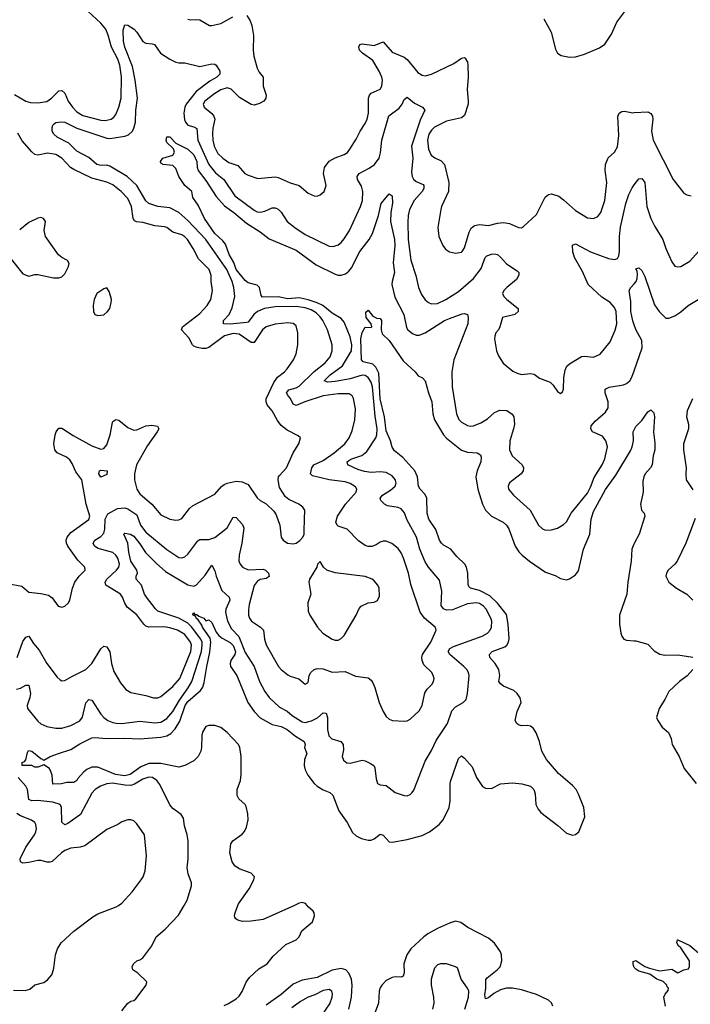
# Model space of a CAD drawing. Header units: inches. Extents: x 1473912 to 1647258, y 640388 to 773423.
# Tile 292 of 420: x 1505910 to 1510374, y 749342 to 755892. Entities that reach past the tile are written whole.
import ezdxf

# ---------------------------------------------------------------- set-up
doc = ezdxf.new("R2010")
doc.units = ezdxf.units.IN
doc.header["$MEASUREMENT"] = 0
for name, color, linetype in [('B5704', 7, 'Continuous'), ('B5705', 7, 'Continuous'), ('B5714', 7, 'Continuous'), ('B5715', 7, 'Continuous')]:
    doc.layers.add(name, color=color, linetype=linetype)

msp = doc.modelspace()

# ---------------------------------------------------------------- linework, layer by layer
at = {"layer": 'B5704', "color": 5}
for points, elevation in [([(1505870, 749435.8), (1505947, 749433), (1505978, 749442), (1506010, 749470.7), (1506070, 749486.8), (1506095.5, 749504.5), (1506123.1, 749536.9), (1506129.1, 749550.9), (1506138, 749582), (1506149.2, 749670), (1506162.7, 749710), (1506186, 749750), (1506270, 749828.4), (1506396.2, 749923.8), (1506430, 749943.8), (1506553.2, 749990), (1506568, 750000)], 760), ([(1506590, 749297.7), (1506630, 749348.7), (1506650, 749362), (1506670, 749366.7), (1506682.8, 749377.2), (1506752.3, 749470), (1506757.2, 749490), (1506754.5, 749494.5), (1506697.2, 749550), (1506663.7, 749570), (1506659.5, 749590), (1506667.3, 749610), (1506689.7, 749630.3), (1506710, 749637.1), (1506730, 749650.6), (1506789.8, 749730.2), (1506818.4, 749790), (1506878, 749842), (1506966.1, 749933.9), (1507004.9, 750000)], 740), ([(1507270, 749334), (1507295.9, 749344.1), (1507350, 749377.2), (1507370, 749396.9), (1507390, 749426.7), (1507416.9, 749490), (1507440, 749520), (1507502.5, 749577.5), (1507557.7, 749610), (1507597.4, 749662.6), (1507681.3, 749738.7), (1507751.1, 749770), (1507769.7, 749790), (1507788.4, 749831.6), (1507859.4, 749890), (1507873.3, 749930), (1507870.8, 749950), (1507862.4, 749962.4), (1507829.8, 749989.8), (1507822.5, 750000)], 720), ([(1507739.3, 750000), (1507530, 749905.8), (1507450, 749895.4), (1507393.6, 749893.6), (1507362, 749902), (1507349.2, 749910), (1507342.5, 749922.5), (1507339.3, 749930), (1507343.7, 749950), (1507362.3, 750000)], 720), ([(1509458.3, 749330), (1509450, 749351.3), (1509429.6, 749370), (1509350, 749407), (1509250, 749439), (1509190, 749449.9), (1509150, 749448.4), (1509110, 749437.9), (1509066.3, 749413.7), (1509030, 749383.7), (1509010, 749379.1), (1509005.4, 749405.4), (1509013.3, 749450), (1509013.5, 749506.5), (1509021.6, 749518.4), (1509087.9, 749570), (1509108.2, 749591.8), (1509119.5, 749630), (1509117.5, 749670), (1509110.5, 749690), (1509070, 749749.2), (1509030, 749781.4), (1508893, 749853), (1508845.2, 749885.2), (1508810, 749894.5), (1508770, 749881.8), (1508690, 749845.5), (1508626, 749810), (1508600.3, 749790), (1508514.6, 749710), (1508486.5, 749670), (1508466.2, 749610), (1508468.9, 749551.1), (1508463, 749530), (1508450, 749521.3), (1508410, 749523.5), (1508390, 749519.1), (1508350, 749499.7), (1508319.6, 749470), (1508308.8, 749451.2), (1508303.5, 749430), (1508299, 749350), (1508254.8, 749230)], 720), ([(1508873.3, 749310), (1508897.7, 749390), (1508898.6, 749430), (1508889.8, 749450), (1508847.7, 749510), (1508823.3, 749583.3), (1508811.6, 749591.6), (1508750, 749611.3), (1508710, 749611.5), (1508690, 749605.1), (1508670, 749582.7), (1508649.1, 749510), (1508649.1, 749470), (1508664.9, 749390), (1508667.2, 749350), (1508658.7, 749310)], 740), ([(1510000, 749587.4), (1509998, 749590), (1509992.4, 749610), (1509994, 749626), (1510000, 749628.5)], 680), ([(1508101.5, 749310), (1508119.2, 749390), (1508123, 749470), (1508118.1, 749510), (1508100.7, 749550), (1508080.8, 749570), (1508050, 749580.7), (1507990, 749569.5), (1507890, 749519.9), (1507790, 749501.9), (1507730, 749476.4), (1507650, 749407.3), (1507550, 749336)], 720), ([(1507926, 749274), (1507975.3, 749344.7), (1507990.8, 749390), (1507993.1, 749410), (1507988.6, 749428.6), (1507970, 749439.8), (1507930, 749432.5), (1507875.5, 749404.5), (1507830, 749388.4), (1507779.3, 749360.7), (1507722.2, 749317.8)], 740)]:
    msp.add_lwpolyline(points, dxfattribs=dict(at, elevation=elevation))
at = {"layer": 'B5705', "color": 5}
for points, elevation in [([(1505874.7, 755394.7), (1505950, 755351.3), (1505982.1, 755342.1), (1506030, 755338.2), (1506091.4, 755348.6), (1506122.9, 755370), (1506170, 755418), (1506190, 755421.3), (1506210, 755402.6), (1506233.6, 755350), (1506261.3, 755310), (1506290, 755279.8), (1506330, 755255.5), (1506450, 755225), (1506478, 755222), (1506518.4, 755230), (1506536.5, 755243.5), (1506550, 755261.6), (1506570.5, 755309.5), (1506584.8, 755370), (1506587.1, 755512.9), (1506577.3, 755590), (1506562.6, 755630), (1506520.6, 755710), (1506500.1, 755790), (1506483.1, 755830), (1506450, 755869.9), (1506363.6, 755950)], 780), ([(1509398.5, 755898.5), (1509448.5, 755808.5), (1509475.5, 755695.5), (1509490.5, 755670.5), (1509513.4, 755653.4), (1509570, 755642), (1509610, 755646), (1509670, 755663.8), (1509770, 755706), (1509803.7, 755730), (1509850, 755796.3), (1509884.6, 755875.4), (1509944.2, 755955.8)], 820), ([(1507030, 755895.5), (1507050, 755890.4), (1507090, 755894.6), (1507110, 755891.8), (1507173.7, 755853.7), (1507190, 755853.4), (1507250, 755868.1), (1507329.3, 755910.7)], 780), ([(1507421.1, 755921.1), (1507445.2, 755885.2), (1507454.2, 755854.2), (1507466.1, 755786.1), (1507463.9, 755690), (1507469.5, 755650), (1507490.8, 755570), (1507503.9, 755543.9), (1507530.2, 755510), (1507531.1, 755450), (1507551.7, 755390), (1507548.7, 755370), (1507535.5, 755350), (1507506, 755334), (1507470, 755324.5), (1507450, 755328.4), (1507373.8, 755373.8), (1507318.7, 755430), (1507290, 755438.3), (1507250, 755424.7), (1507210, 755400.6), (1507142.6, 755350), (1507132.4, 755330), (1507136.9, 755310), (1507188.2, 755268.2), (1507203, 755250), (1507208.8, 755230), (1507196.1, 755170), (1507194.2, 755134.2), (1507195.3, 755090), (1507203.5, 755050), (1507230, 755001.7), (1507261.5, 754970), (1507302.2, 754942.2), (1507361.3, 754921.3), (1507409.3, 754869.3), (1507430, 754858.7), (1507495.8, 754835.8), (1507610, 754846.4), (1507630, 754842.4), (1507710, 754807.4), (1507771, 754790), (1507830, 754738.8), (1507870, 754720.7), (1507890, 754718.8), (1507910, 754726.8), (1507937.2, 754750), (1507949.5, 754790), (1507932.4, 754870), (1507939.2, 754910), (1507970, 754951.3), (1508010, 754973.4), (1508070, 754994.6), (1508091.2, 755008.8), (1508107.1, 755030), (1508150, 755096.4), (1508175.8, 755150), (1508210, 755202), (1508222.9, 755230), (1508232.7, 755270), (1508232.5, 755370), (1508238.2, 755390), (1508250, 755403.5), (1508309.7, 755430), (1508321.4, 755450), (1508325.4, 755490), (1508321.5, 755510), (1508303.7, 755550), (1508260.9, 755620.9), (1508192.1, 755670), (1508172.6, 755690), (1508167.6, 755710), (1508173.4, 755726.6), (1508190, 755731.2), (1508270, 755721.5), (1508330, 755744.2), (1508390, 755676.9), (1508470, 755643.7), (1508490, 755628.4), (1508561, 755541), (1508590, 755522.7), (1508610, 755519.8), (1508650, 755529), (1508798.7, 755601.3), (1508850, 755637.3), (1508870, 755640.3), (1508876, 755636), (1508890, 755610.8), (1508892, 755592), (1508894.6, 755510), (1508887.7, 755427.7), (1508895, 755350), (1508894.2, 755330), (1508870, 755255.1), (1508850, 755238.5), (1508750, 755216.7), (1508670, 755177.4), (1508650, 755157.7), (1508633.8, 755130), (1508624.4, 755090), (1508630.1, 755030.1), (1508649.2, 754990), (1508672.9, 754972.9), (1508714.4, 754954.4), (1508738, 754930), (1508767.5, 754810), (1508764.7, 754750), (1508717.6, 754650), (1508712.2, 754630), (1508694, 754510), (1508700.4, 754450), (1508725.5, 754390), (1508745.1, 754365.1), (1508770, 754348), (1508810, 754338), (1508850, 754345.5), (1508854.5, 754350), (1508870, 754374.8), (1508901.1, 754478.9), (1508915.7, 754504.3), (1508936.9, 754523.1), (1508970, 754529.2), (1509030, 754524.2), (1509090, 754538.5), (1509130, 754542.8), (1509170, 754536.9), (1509230, 754510.4), (1509250, 754508.4), (1509263.8, 754516.2), (1509350, 754595.5), (1509408.4, 754711.6), (1509430, 754730.4), (1509450, 754734.9), (1509498, 754718), (1509530, 754694.9), (1509610, 754622), (1509690, 754573.1), (1509729.7, 754570.3), (1509758, 754582), (1509778.9, 754610), (1509804.1, 754690), (1509817.7, 754810), (1509807.2, 754890), (1509809, 754930), (1509827.1, 754972.9), (1509870, 755012), (1509890, 755047.3), (1509897, 755123), (1509890.9, 755249.1), (1509899.6, 755270), (1509917.4, 755282.6), (1509936.1, 755283.9), (1509990, 755273.8), (1510000, 755274.3)], 780), ([(1505894.4, 751650), (1505930, 751754.6), (1505950, 751784), (1505970, 751790.3), (1506002.3, 751742.3), (1506038.8, 751698.8), (1506090.3, 751610), (1506158.5, 751518.5), (1506179.5, 751499.5), (1506190, 751494.9), (1506210, 751495.8), (1506256.3, 751523.7), (1506350, 751569.3), (1506389.8, 751610), (1506450, 751706.7), (1506470, 751723.8), (1506490, 751720.5), (1506510, 751686), (1506522, 751610), (1506536.6, 751556.6), (1506580.2, 751480.2), (1506616.9, 751436.9), (1506650, 751415.8), (1506750, 751397), (1506801.2, 751381.2), (1506830, 751380.3), (1506850, 751389), (1506930, 751455), (1506975.2, 751510), (1507050.3, 751690), (1507053.3, 751730), (1507047.8, 751750), (1507010, 751801.9), (1506961.1, 751830), (1506910, 751846.8), (1506870, 751854), (1506770, 751850.6), (1506750, 751858), (1506736.1, 751870), (1506690, 751933.5), (1506625, 751985), (1506609.9, 752009.9), (1506594.5, 752050), (1506580.3, 752070), (1506483.5, 752130), (1506479.8, 752150), (1506489.8, 752170), (1506554, 752230), (1506569.3, 752250), (1506573.8, 752270), (1506563.4, 752310), (1506550, 752330.6), (1506530, 752346.8), (1506433.4, 752373.4), (1506407.2, 752390), (1506398.5, 752410), (1506411.1, 752430), (1506450, 752454.8), (1506470, 752476), (1506476.8, 752503.2), (1506478.8, 752570), (1506496.1, 752603.9), (1506560.6, 752639.4), (1506610, 752645), (1506630, 752637.7), (1506690, 752597.2), (1506714.5, 752530), (1506750, 752483.7), (1506890, 752368.2), (1506970, 752315.3), (1506990, 752312), (1507010, 752318.9), (1507030, 752335.6), (1507094.8, 752425.2), (1507110, 752434), (1507170, 752433.7), (1507210, 752447.5), (1507290, 752512.2), (1507330, 752583.6), (1507350, 752581.3), (1507394, 752534), (1507401.6, 752510), (1507387.7, 752410), (1507370.2, 752330.2), (1507369.3, 752290), (1507376.5, 752270), (1507392.2, 752250), (1507430, 752231.2), (1507530, 752237.4), (1507545.3, 752230), (1507567.2, 752210), (1507570, 752188), (1507550, 752174.8), (1507510, 752167.3), (1507490, 752154.4), (1507470, 752128), (1507438.4, 752001.6), (1507433, 751967), (1507433.8, 751930), (1507439.3, 751910), (1507453.9, 751890), (1507512.1, 751850), (1507532.2, 751830), (1507539, 751770), (1507550, 751734), (1507632, 751590), (1507650, 751568.5), (1507694.5, 751534.5), (1507710, 751525.3), (1507767.2, 751507.2), (1507810, 751471), (1507830, 751482), (1507836.2, 751530), (1507847, 751550), (1507870, 751568.2), (1507890, 751575.3), (1507930, 751572.6), (1507990, 751551.2), (1508075.6, 751555.6), (1508145.5, 751525.5), (1508230, 751513), (1508250, 751498), (1508260.9, 751480.9), (1508274.3, 751450), (1508303.6, 751350), (1508330, 751290.6), (1508350, 751257.3), (1508370, 751239.1), (1508392, 751230), (1508470, 751224.4), (1508490, 751228.5), (1508510, 751239.3), (1508570, 751294.9), (1508590, 751330.8), (1508607.1, 751412.9), (1508622.3, 751437.7), (1508653.7, 751470), (1508664, 751490), (1508667.8, 751510), (1508663, 751530), (1508653, 751550), (1508601.1, 751601.1), (1508588, 751628), (1508585.6, 751650), (1508591.2, 751670), (1508646.3, 751750), (1508683.1, 751830), (1508679.8, 751839.8), (1508675.8, 751850), (1508604.1, 751910), (1508575, 751950), (1508514.3, 752134.3), (1508497, 752210), (1508465, 752310), (1508450, 752345.4), (1508430, 752375.1), (1508387.3, 752407.3), (1508350, 752422.4), (1508330, 752423), (1508310, 752416.3), (1508281.8, 752398.2), (1508253, 752387), (1508230, 752386.6), (1508210, 752394), (1508166.1, 752426.1), (1508090, 752503.1), (1508030, 752523.5), (1508022.6, 752530), (1508015.1, 752550), (1508025.5, 752590), (1508078.9, 752670), (1508148.9, 752750), (1508153.5, 752770), (1508145.3, 752785.3), (1508110, 752806.3), (1508077.2, 752817.2), (1507970, 752830.5), (1507858, 752858), (1507845.1, 752870), (1507853.7, 752910), (1507868.1, 752930), (1507930, 752958.9), (1508003.5, 753010), (1508075.3, 753070), (1508103.9, 753110), (1508123.8, 753156.2), (1508140.7, 753230), (1508144.5, 753304.5), (1508131.5, 753371.5), (1508122, 753390), (1508102.5, 753402.5), (1508030, 753404.3), (1507930, 753389.9), (1507807.6, 753350), (1507750, 753324.8), (1507730, 753335.4), (1507713, 753373), (1507696.4, 753390), (1507685.8, 753410), (1507700.5, 753430), (1507750, 753444.2), (1507770, 753455.3), (1507870, 753552.1), (1507944.4, 753610), (1507976.5, 753650), (1507989.8, 753690), (1507988.9, 753730), (1507959.9, 753830), (1507927.2, 753890), (1507910, 753916.3), (1507882.6, 753942.6), (1507850, 753961), (1507810, 753976.2), (1507750, 753985.2), (1507610, 753982.3), (1507538.9, 753970), (1507493.1, 753950), (1507467.8, 753930), (1507430, 753881), (1507422.4, 753877.6), (1507310, 753867), (1507267.3, 753870), (1507266.2, 753890), (1507304.6, 753930), (1507325, 753975), (1507341, 754050), (1507335.8, 754110), (1507324.3, 754150), (1507288, 754230), (1507149.9, 754430), (1507030, 754555.9), (1506969.8, 754610), (1506910, 754640.6), (1506829.2, 754650), (1506770, 754669.8), (1506750, 754687.8), (1506689.9, 754790), (1506624.4, 754850), (1506510, 754917.5), (1506490, 754924.7), (1506450, 754923), (1506422.5, 754930), (1506370, 754976.1), (1506290, 755017.8), (1506237.4, 755070), (1506159.8, 755110), (1506136.8, 755130), (1506126.8, 755150), (1506125.4, 755174.6), (1506129.9, 755190.1), (1506139.5, 755200.5), (1506151.4, 755208.6), (1506186.4, 755213.6), (1506210, 755211.3), (1506290, 755171), (1506490, 755103.8), (1506510, 755102.7), (1506610, 755117.3), (1506633.7, 755126.3), (1506659.9, 755150), (1506670.5, 755170), (1506680.1, 755210), (1506683.7, 755290), (1506693.6, 755370), (1506678.2, 755490), (1506660.7, 755580.7), (1506610.5, 755710), (1506600.5, 755750), (1506598, 755822), (1506610, 755858), (1506630, 755856), (1506671.3, 755830), (1506690.2, 755810), (1506730, 755747.6), (1506750, 755736.1), (1506792.6, 755732.6), (1506807.2, 755727.2), (1506846.7, 755670), (1506910, 755629.1), (1506950, 755610.3), (1506970, 755605.5), (1507010, 755605.5), (1507110, 755582), (1507190, 755598.4), (1507210, 755596.3), (1507218.8, 755590), (1507241.6, 755550), (1507241.3, 755530), (1507222.6, 755510), (1507176.5, 755483.5), (1507084.3, 755415.7), (1507018.2, 755330), (1507009.6, 755310), (1507002.3, 755270), (1507007.5, 755227.5), (1507014.1, 755210), (1507029.3, 755190), (1507070, 755180.1), (1507088.8, 755168.8), (1507096.6, 755090), (1507168.1, 754930), (1507212.6, 754872.6), (1507269.7, 754829.7), (1507341.4, 754721.4), (1507470, 754624.4), (1507490, 754614.4), (1507510, 754611.6), (1507540.7, 754619.3), (1507590, 754640.2), (1507610, 754640.9), (1507630, 754632.9), (1507650.8, 754610.8), (1507690.7, 754550.7), (1507741.5, 754510), (1507810, 754463.2), (1507970, 754385.8), (1507996.1, 754383.9), (1508030, 754395.6), (1508050, 754410.3), (1508070, 754433.4), (1508104.2, 754490), (1508178.9, 754650), (1508191.1, 754688.9), (1508194.9, 754750), (1508185, 754785), (1508158.5, 754830), (1508156.2, 754850), (1508169.9, 754870.1), (1508236, 754904), (1508272.4, 754930), (1508301.8, 754970), (1508312.4, 755007.6), (1508320.2, 755090), (1508366.8, 755253.3), (1508435.2, 755304.8), (1508456, 755330), (1508470, 755362), (1508490, 755378), (1508536.9, 755336.9), (1508591, 755310), (1508607.7, 755290), (1508575.6, 755224.4), (1508517.1, 755050), (1508526.8, 754970), (1508517.5, 754877.5), (1508521.5, 754850), (1508531.2, 754831.2), (1508550, 754816.3), (1508595.7, 754795.8), (1508600.8, 754790), (1508599.8, 754770), (1508588.6, 754750), (1508535, 754690), (1508504.5, 754630), (1508495.7, 754590), (1508494.1, 754545.9), (1508495, 754430), (1508512.6, 754292.6), (1508546.7, 754190), (1508565.4, 754110), (1508584, 754064), (1508610, 754028.8), (1508630, 754011.8), (1508650, 754002.3), (1508690, 754004.3), (1508746.9, 754030), (1508830, 754083), (1508930, 754170.2), (1508981.9, 754238.1), (1509009.3, 754310.7), (1509019, 754321), (1509050, 754333.5), (1509070, 754335.4), (1509090, 754329.2), (1509110, 754313.4), (1509150, 754267.1), (1509222, 754222), (1509232.2, 754210), (1509233.4, 754193.4), (1509216.7, 754163.3), (1509152, 754110), (1509132.7, 754090), (1509123.8, 754070), (1509133, 754050), (1509152.4, 754030), (1509227, 753970), (1509227.2, 753950), (1509204.9, 753930), (1509122.8, 753910), (1509106.8, 753850), (1509097.3, 753830), (1509079.1, 753810), (1509072.1, 753787.9), (1509070.4, 753770), (1509083.1, 753690), (1509096.2, 753656.2), (1509127.9, 753607.9), (1509193.2, 753553.2), (1509220.2, 753540.2), (1509250, 753532.9), (1509310, 753539.5), (1509333.7, 753533.7), (1509370, 753507.3), (1509439.8, 753479.8), (1509460.7, 753460.7), (1509490, 753418), (1509510, 753406), (1509523.1, 753416.9), (1509530, 753434), (1509531.8, 753511.8), (1509540.1, 753559.9), (1509552.3, 753587.7), (1509570, 753603.8), (1509650, 753650.5), (1509670, 753653), (1509730, 753646.4), (1509773.5, 753666.5), (1509841.1, 753750), (1509873.8, 753826.2), (1509883.5, 753870), (1509879.4, 753950), (1509870, 753978), (1509839.1, 754010), (1509785.5, 754045.5), (1509692.9, 754130), (1509656.8, 754216.8), (1509602.7, 754310), (1509591.9, 754348.1), (1509590, 754392), (1509610, 754402), (1509710, 754348.1), (1509830, 754304.1), (1509870, 754296.9), (1509890, 754304.2), (1509897.9, 754322.1), (1509902, 754350), (1509902.8, 754450), (1509909, 754511), (1509944.5, 754670), (1509963.4, 754730), (1509985.6, 754774.4), (1510000, 754793.3)], 760), ([(1505830, 752142.3), (1505923.4, 752123.4), (1505970, 752083.8), (1506050, 752075.3), (1506102.8, 752062.8), (1506126.9, 752046.9), (1506166, 751990), (1506190, 751984), (1506210, 751991), (1506233.2, 752010), (1506244, 752030), (1506261.6, 752110), (1506277.4, 752150), (1506305.6, 752190), (1506346.6, 752230), (1506344.5, 752250), (1506297.7, 752297.7), (1506230.4, 752390.4), (1506221.9, 752410), (1506220.5, 752430), (1506226, 752450), (1506250, 752479.8), (1506370, 752567.6), (1506378, 752590), (1506351.5, 752670), (1506324.6, 752830), (1506284.4, 752884.4), (1506260.1, 752940.1), (1506243.9, 752963.9), (1506221.9, 752981.9), (1506159.8, 753010), (1506144.2, 753030), (1506138.5, 753070), (1506145.9, 753130), (1506151.9, 753150), (1506170, 753175.6), (1506190, 753175.8), (1506265.7, 753125.7), (1506390, 753056.6), (1506450, 753034.6), (1506470, 753039.8), (1506490, 753064.7), (1506511.4, 753130), (1506527.2, 753212.8), (1506530, 753219.5), (1506550, 753232.8), (1506570, 753228.9), (1506630, 753180.3), (1506670, 753161.5), (1506690, 753164.4), (1506750, 753190.3), (1506790, 753194.6), (1506828.2, 753188.2), (1506835.3, 753170), (1506824.9, 753150), (1506760.9, 753059.1), (1506687.5, 752930), (1506673.2, 752870), (1506674, 752830), (1506688.8, 752770), (1506710, 752738.6), (1506790.1, 752670.1), (1506850, 752598.9), (1506910, 752570.3), (1506950, 752562.3), (1506970, 752565.2), (1506990, 752574.6), (1507040.2, 752639.8), (1507061.3, 752658.7), (1507210, 752736.5), (1507253.2, 752786.8), (1507270, 752799.6), (1507290, 752809.1), (1507350, 752822.4), (1507390, 752817.3), (1507430, 752799.5), (1507490, 752710.6), (1507510, 752693), (1507550.3, 752670.3), (1507602, 752622), (1507617.5, 752597.5), (1507641, 752530), (1507650.8, 752450), (1507664.7, 752430), (1507692, 752410), (1507730, 752404.9), (1507750, 752410.7), (1507773.6, 752426.4), (1507794, 752450), (1507804, 752470), (1507805.2, 752590), (1507809, 752610), (1507808.7, 752630), (1507795.3, 752650), (1507769, 752670), (1507701.3, 752701.3), (1507678.4, 752718.4), (1507640.4, 752780.4), (1507629.6, 752830), (1507633.3, 752850), (1507640.1, 752859.9), (1507685.6, 752910), (1507729.8, 753010.2), (1507767, 753070), (1507779, 753110), (1507763.2, 753123.2), (1507690, 753161.3), (1507650, 753192.4), (1507625, 753225), (1507590.8, 753290), (1507557.5, 753330), (1507550.5, 753350), (1507551.6, 753370), (1507601.9, 753478.1), (1507626.4, 753513.6), (1507672.8, 753550), (1507691.1, 753570), (1507733, 753630), (1507750.9, 753669.1), (1507760.5, 753730), (1507760.7, 753810), (1507750, 753856), (1507730, 753871.3), (1507695.6, 753875.6), (1507610, 753867.4), (1507550.6, 753850), (1507526.2, 753830), (1507470, 753745.2), (1507450, 753745), (1507370, 753800.9), (1507330, 753805.1), (1507273.7, 753790), (1507170, 753710.6), (1507150, 753705.2), (1507125.5, 753705.5), (1507090.6, 753710.6), (1507070, 753719.7), (1507059.7, 753730), (1507036.4, 753776.4), (1506987.3, 753830), (1506994, 753850), (1507110, 753937.6), (1507158.4, 753990), (1507182.5, 754030), (1507193, 754090), (1507185.3, 754150), (1507185.3, 754190), (1507170.6, 754230), (1507101, 754301), (1507065.4, 754370), (1507026.1, 754430), (1507010, 754447.4), (1506990, 754460.2), (1506930, 754479.4), (1506890, 754509), (1506874.8, 754514.8), (1506810, 754520.4), (1506730, 754542.3), (1506687.9, 754547.9), (1506674.7, 754554.7), (1506665.7, 754570), (1506654.1, 754650), (1506630, 754703.5), (1506586.4, 754750), (1506530, 754792.8), (1506490, 754811.9), (1506390, 754837.2), (1506270, 754896.1), (1506249.1, 754909.1), (1506191, 754971), (1506150, 754994.7), (1506094.7, 755005.3), (1506030, 754991.7), (1506010, 754996.4), (1505990, 755012.2), (1505926.1, 755086.1), (1505896.9, 755136.9)], 780), ([(1505890, 751437.4), (1505915, 751445), (1505950, 751465.8), (1505970, 751466), (1505981.6, 751410), (1505977.5, 751382.5), (1505958.9, 751330), (1505962, 751310), (1506030, 751225.8), (1506050, 751208.3), (1506090, 751190.2), (1506150, 751179.7), (1506190, 751178.8), (1506250, 751196.8), (1506310, 751228.4), (1506328.1, 751251.9), (1506350, 751346.7), (1506370, 751370.4), (1506390, 751366), (1506450, 751271.2), (1506470, 751249.3), (1506497.4, 751230), (1506530, 751216.3), (1506551.3, 751211.3), (1506590.8, 751210.8), (1506710, 751224.7), (1506810, 751214.6), (1506850, 751219.2), (1506890, 751243.7), (1506929.3, 751290), (1506974.4, 751365.6), (1507032.4, 751447.6), (1507055.1, 751490), (1507119.4, 751690), (1507125.2, 751730), (1507123.7, 751750), (1507115.7, 751770), (1507053.9, 751853.9), (1507030, 751878.2), (1506970, 751909.9), (1506830, 751958.1), (1506813.3, 751973.3), (1506753.6, 752050), (1506741.7, 752070), (1506720.7, 752130), (1506685.6, 752170), (1506686.3, 752190), (1506693.4, 752210), (1506689.3, 752230), (1506649.9, 752290), (1506636.6, 752350), (1506630.9, 752410), (1506602.9, 752470), (1506610, 752477.1), (1506647.3, 752470), (1506670, 752455.3), (1506710, 752406.2), (1506748.1, 752348.1), (1506817.6, 752277.6), (1506881.5, 752221.5), (1507030, 752132.3), (1507070, 752123.9), (1507086.7, 752133.3), (1507144.3, 752195.7), (1507190, 752263), (1507210, 752224.9), (1507218.4, 752190), (1507254.6, 752094.6), (1507305.3, 752050), (1507308.9, 752030), (1507282, 751970), (1507279.5, 751950), (1507292.2, 751890), (1507320.4, 751840.4), (1507369.7, 751789.7), (1507410, 751682.8), (1507470.9, 751590), (1507507.2, 751490), (1507542.4, 751422.4), (1507570, 751382.3), (1507639, 751319), (1507690, 751292.7), (1507723.2, 751263.2), (1507790, 751221.5), (1507810, 751217.3), (1507853.3, 751226.7), (1507892.6, 751247.4), (1507930, 751281.1), (1507950, 751278), (1507957.8, 751250), (1507959.7, 751170), (1507968.7, 751128.7), (1507988.7, 751108.7), (1508046.7, 751090), (1508062.6, 751070), (1508065.1, 751034.9), (1508057.3, 750990), (1508065, 750965), (1508087.8, 750947.8), (1508110, 750945.4), (1508190, 750966.2), (1508210, 750962.3), (1508244.9, 750944.9), (1508266.4, 750930), (1508274.2, 750914.2), (1508281.7, 750841.7), (1508290.6, 750810.6), (1508310, 750803), (1508350, 750797.1), (1508410, 750750.4), (1508470, 750730.4), (1508490, 750728.7), (1508510, 750737.1), (1508521.6, 750750), (1508532.7, 750767.3), (1508610, 750960.4), (1508650.8, 751030), (1508682.5, 751097.5), (1508757.2, 751210), (1508785.4, 751294.6), (1508810, 751321.1), (1508860.9, 751350), (1508880.9, 751370), (1508891.5, 751408.5), (1508901.3, 751530), (1508898.3, 751550), (1508887.1, 751570), (1508867.2, 751590), (1508772, 751670), (1508761.5, 751690), (1508773.7, 751710), (1508796.7, 751723.3), (1508988.1, 751791.9), (1509024, 751810), (1509042.4, 751830), (1509050.6, 751850), (1509051.5, 751890), (1509046.2, 751910), (1509014.7, 751970), (1508998, 751990), (1508970, 752008.1), (1508950, 752012.8), (1508890, 752006.2), (1508790, 751966), (1508750, 751964.7), (1508730, 751972.4), (1508714.6, 751994.6), (1508720.3, 752090), (1508703.5, 752163.5), (1508631.1, 752250), (1508610, 752285.6), (1508573.6, 752370), (1508551.9, 752450), (1508487.7, 752567.7), (1508472.2, 752612.2), (1508450, 752637.5), (1508430, 752645.9), (1508358.8, 752658.8), (1508337.4, 752670), (1508314.5, 752694.5), (1508309.7, 752710), (1508324.7, 752730), (1508377.3, 752762.7), (1508408.7, 752790), (1508416.1, 752810), (1508410, 752834.2), (1508390, 752858.3), (1508350, 752879), (1508310, 752884.8), (1508250, 752880.5), (1508205.9, 752885.9), (1508160, 752900), (1508094.7, 752930), (1508089.8, 752950), (1508101.4, 752958.6), (1508121.6, 752970), (1508187.9, 752992.1), (1508220.4, 753019.6), (1508279.5, 753110), (1508287, 753130), (1508290.3, 753169.7), (1508275.5, 753255.5), (1508258.6, 753450), (1508250, 753480.3), (1508230, 753511.9), (1508210, 753525.5), (1508190, 753527.5), (1508110, 753504.1), (1508010, 753485.4), (1507961.9, 753481.9), (1507937.4, 753490), (1507975.5, 753530), (1508059.1, 753590), (1508119.4, 753690), (1508121.7, 753730), (1508110, 753783.5), (1508070, 753879.1), (1508050, 753904), (1507990, 753939.7), (1507927.8, 753990), (1507890, 754008.5), (1507830, 754029.4), (1507770, 754041), (1507695.9, 754035.9), (1507630, 754049.6), (1507527.3, 754047.3), (1507518.3, 754058.3), (1507505.2, 754110), (1507490, 754126.6), (1507430, 754142.5), (1507410, 754157), (1507351.3, 754230), (1507336.5, 754276.5), (1507304.2, 754330), (1507279.4, 754399.4), (1507262.1, 754422.1), (1507210, 754470.6), (1507140.3, 754570), (1507098.4, 754658.4), (1507062, 754710), (1507055.1, 754750), (1507009.8, 754789.8), (1506969.7, 754850), (1506950, 754902), (1506930, 754921.3), (1506866, 754930), (1506850, 754938), (1506847, 754950), (1506862, 754970), (1506929.7, 754990.3), (1506939.7, 755010), (1506933.7, 755033.7), (1506890, 755076), (1506884.7, 755090), (1506890, 755113.4), (1506910, 755112.2), (1506950.2, 755070.2), (1507030, 755030.2), (1507070, 754992.9), (1507088.5, 754950), (1507091.1, 754911.1), (1507097.7, 754890), (1507150, 754822), (1507216.9, 754716.9), (1507274.4, 754654.4), (1507336.3, 754610), (1507419.4, 754539.4), (1507510, 754480.7), (1507570, 754434.3), (1507750, 754358), (1507882.5, 754262.5), (1508010, 754198.4), (1508030, 754193), (1508050, 754193), (1508077.7, 754202.3), (1508101.1, 754218.9), (1508119.1, 754240.9), (1508174.5, 754350), (1508235.2, 754430), (1508258.6, 754470), (1508299.3, 754590), (1508315.1, 754670), (1508370, 754734.8), (1508390, 754721), (1508391.6, 754671.6), (1508379.8, 754610), (1508377.6, 754550), (1508403.8, 754430), (1508407, 754390), (1508395.5, 754275.5), (1508404.8, 754210), (1508388.6, 754151.4), (1508387.9, 754130), (1508406.4, 754046.4), (1508466, 753930), (1508485.3, 753845.3), (1508493.6, 753830), (1508524, 753804), (1508550, 753793.7), (1508570, 753794.3), (1508609.7, 753810), (1508738, 753890), (1508770, 753904.7), (1508855.1, 753935.1), (1508870, 753937.1), (1508890.4, 753930.4), (1508894.9, 753910), (1508892.1, 753870), (1508799.5, 753630), (1508785.5, 753550), (1508788.1, 753450), (1508816.9, 753270), (1508833.5, 753233.5), (1508850, 753214.9), (1508890, 753191.6), (1508910, 753189), (1508930, 753190.3), (1508978.4, 753210), (1509022.8, 753237.2), (1509070, 753278.5), (1509104.8, 753295.2), (1509151.8, 753291.8), (1509188.2, 753268.2), (1509198.3, 753250), (1509202.4, 753202.4), (1509197.6, 753170), (1509172.7, 753090), (1509170.3, 753030), (1509188.9, 752990), (1509253.4, 752930), (1509264, 752910), (1509260.8, 752890), (1509247.4, 752870), (1509170.6, 752810), (1509160.5, 752790), (1509163.8, 752770), (1509196.4, 752730), (1509307.2, 752630), (1509363.7, 752530), (1509390, 752504.4), (1509410, 752496.4), (1509450, 752498.4), (1509489.7, 752510.3), (1509530, 752533), (1509548.5, 752551.5), (1509580.3, 752610), (1509690, 752742.8), (1509710, 752781.7), (1509733.5, 752846.5), (1509786.9, 752930), (1509804.1, 752970), (1509822.4, 753050), (1509812.2, 753090), (1509790, 753120.8), (1509722.8, 753150), (1509711.8, 753170), (1509714, 753190), (1509739.5, 753220.5), (1509810, 753280.5), (1509826, 753310), (1509826.6, 753350), (1509807.8, 753410), (1509806.4, 753433.6), (1509833.4, 753446.6), (1509930, 753464), (1509950, 753472.9), (1509971.1, 753490), (1509985.5, 753514.5), (1510000, 753557.1)], 740), ([(1505844, 754310), (1505930, 754201), (1505970, 754186), (1506010, 754198), (1506030, 754198), (1506135.3, 754175.3), (1506170, 754174.8), (1506190, 754181), (1506210, 754202), (1506234, 754250), (1506239, 754270), (1506228.7, 754290), (1506190, 754309.2), (1506167.7, 754327.7), (1506082, 754450), (1506072, 754490), (1506081.2, 754550), (1506069.3, 754569.3), (1506050, 754576), (1506030, 754572.3), (1505970, 754542.7), (1505910, 754495.3)], 820), ([(1510000, 753862.7), (1509990, 753888.4), (1509976.9, 753950), (1509978.4, 754018.4), (1509967.3, 754090), (1509977, 754110), (1510000, 754135.9)], 740), ([(1507362.3, 750000), (1507366, 750010), (1507438.4, 750110), (1507469.2, 750170), (1507472, 750190), (1507450, 750214.5), (1507370, 750243), (1507342, 750262), (1507324, 750290), (1507309.7, 750350), (1507316.3, 750410), (1507329.8, 750430.2), (1507390, 750474.3), (1507407.5, 750492.5), (1507420.2, 750519.8), (1507429.9, 750570), (1507429.2, 750610), (1507417.8, 750657.8), (1507410, 750671), (1507368.4, 750708.4), (1507356.8, 750730), (1507358.2, 750770), (1507379, 750830), (1507383.7, 750870), (1507383.7, 750990), (1507375.8, 751050), (1507366.2, 751070), (1507290, 751150.5), (1507250, 751184), (1507210, 751197.5), (1507170, 751197.7), (1507150, 751189.1), (1507126.7, 751153.3), (1507121.9, 751130), (1507120.5, 751050), (1507114.8, 751025.2), (1507098.5, 750990), (1507070, 750961.1), (1507010, 750931.5), (1506970, 750918.4), (1506850, 750943.9), (1506770, 750943.1), (1506717.4, 750922.6), (1506646.5, 750870), (1506610, 750861.5), (1506547, 750870), (1506430, 750919.8), (1506390, 750918.4), (1506357, 750903), (1506334.8, 750885.2), (1506296.7, 750843.3), (1506290, 750829.7), (1506270, 750818), (1506223.5, 750816.5), (1506188.7, 750808.7), (1506130, 750806), (1506127.3, 750867.3), (1506118, 750890), (1506108, 750910), (1506070, 750936), (1506030, 750919.3), (1506010, 750919.5), (1505990, 750929.5), (1505926, 750930), (1505926, 750950), (1505942, 750958), (1505951.3, 750968.7), (1505962.4, 751017.6), (1505969.3, 751030.7), (1505990, 751026.4), (1506050, 750976.4), (1506070, 750966.8), (1506114, 750990), (1506168.7, 751011.3), (1506250, 751036.6), (1506310, 751074.8), (1506390, 751113.6), (1506410, 751117.8), (1506490, 751109.4), (1506610, 751113.4), (1506710, 751107.3), (1506850, 751118.9), (1506890, 751128.6), (1506916.4, 751143.6), (1506945.3, 751174.7), (1506975.5, 751224.5), (1507011.2, 751330), (1507030, 751356), (1507114.6, 751430), (1507128.2, 751451.8), (1507138.2, 751481.8), (1507155.3, 751590), (1507176.1, 751683.9), (1507183.3, 751750), (1507176.9, 751776.9), (1507126.9, 751850), (1507123.5, 751863.5), (1507098.8, 751898.8), (1507085.3, 751910), (1507082, 751922), (1507065.7, 751930), (1507062.9, 751937.1), (1507070, 751946), (1507075.8, 751935.8), (1507090, 751934.2), (1507103.4, 751923.4), (1507136.3, 751910), (1507150, 751894), (1507170, 751900.7), (1507190, 751883), (1507218.3, 751818.3), (1507236.5, 751796.5), (1507258.2, 751778.2), (1507310, 751748.7), (1507330, 751728.6), (1507347.6, 751690), (1507341.9, 751670), (1507316.3, 751630), (1507310.6, 751610), (1507314.1, 751590), (1507355, 751530), (1507428.1, 751350), (1507470.9, 751290), (1507510, 751248.1), (1507590, 751203.9), (1507650, 751189.4), (1507690, 751170.1), (1507744.8, 751124.8), (1507803.1, 751090), (1507809.1, 751070), (1507806.5, 751050), (1507821.5, 751010), (1507805.6, 750970), (1507802.7, 750930), (1507810, 750901.6), (1507827, 750867), (1507870, 750810.4), (1507890, 750792), (1507930, 750767.6), (1507974, 750750), (1507993.9, 750733.9), (1508033.4, 750630), (1508090.8, 750550.8), (1508125.4, 750485.4), (1508150, 750461.6), (1508185.5, 750445.5), (1508230, 750433), (1508250, 750434.8), (1508270, 750443.2), (1508310, 750473.4), (1508330, 750466.3), (1508370, 750422.4), (1508390, 750420.7), (1508490, 750438), (1508590, 750465.2), (1508636.9, 750490), (1508702.8, 750537.2), (1508729.7, 750570), (1508768, 750652), (1508775.5, 750695.5), (1508776, 750810), (1508779.8, 750830), (1508830, 750978), (1508850, 750994.9), (1508870, 750979.5), (1508920.7, 750920.7), (1508950, 750850.4), (1508990.8, 750790), (1509010, 750779.3), (1509050, 750778.4), (1509110, 750808.7), (1509190, 750814.3), (1509251.3, 750808.7), (1509310, 750793.1), (1509332.9, 750770), (1509341, 750741), (1509346.5, 750670), (1509360, 750640), (1509377.8, 750617.8), (1509491.1, 750531.1), (1509550, 750479.5), (1509590, 750467.4), (1509610, 750472.4), (1509630.8, 750489.2), (1509672, 750590), (1509666, 750650), (1509630, 750740.5), (1509613.6, 750770), (1509590, 750797.7), (1509496.9, 750876.9), (1509416.8, 750970), (1509385.9, 751025.9), (1509370.6, 751090), (1509347.9, 751147.9), (1509330, 751177.4), (1509310, 751193.3), (1509290, 751197.2), (1509250, 751193.6), (1509230, 751200.3), (1509219.2, 751210), (1509208.9, 751230), (1509220.6, 751290), (1509246.9, 751350), (1509240.4, 751380.4), (1509221.6, 751410), (1509199.5, 751430), (1509130, 751458.9), (1509110, 751473), (1509099.8, 751490), (1509105.5, 751530), (1509098.9, 751570), (1509075.1, 751610), (1509038.5, 751650), (1509036, 751670), (1509055.1, 751690), (1509139.5, 751720.5), (1509152.7, 751730), (1509163.7, 751750), (1509167.2, 751772.8), (1509162.1, 751870), (1509150, 751935.8), (1509090, 752011.5), (1509040, 752060), (1508970, 752094.9), (1508909.9, 752109.9), (1508900.4, 752120.4), (1508895.2, 752135.2), (1508892.2, 752210), (1508884.7, 752250), (1508873.9, 752270), (1508820.1, 752320.1), (1508779.6, 752370), (1508730, 752396.2), (1508716.5, 752410), (1508704.6, 752430), (1508680.6, 752500.6), (1508632.4, 752570), (1508622, 752610), (1508620.3, 752710), (1508610, 752732.8), (1508575.8, 752770), (1508565.4, 752790), (1508558.5, 752850), (1508541.1, 752890), (1508460.2, 752980.2), (1508404.6, 753024.6), (1508390, 753047.6), (1508378.5, 753090), (1508350, 753157.2), (1508337.6, 753250), (1508310, 753369.7), (1508299.7, 753539.7), (1508280.1, 753580.1), (1508259.9, 753599.9), (1508196.1, 753616.1), (1508185.8, 753630), (1508181.8, 753770), (1508190, 753811.3), (1508210, 753846), (1508250, 753844.7), (1508253.2, 753850), (1508248.7, 753870), (1508215.1, 753910), (1508212.9, 753947.1), (1508230, 753960.7), (1508260.6, 753920.6), (1508287, 753907), (1508310, 753904.9), (1508319.1, 753890), (1508316.5, 753830), (1508322.9, 753802.9), (1508370, 753757.1), (1508462.7, 753622.7), (1508542, 753550), (1508562.4, 753522.4), (1508590.3, 753510.3), (1508608, 753490), (1508630.3, 753410), (1508652.9, 753350), (1508659.3, 753270), (1508670.9, 753230), (1508730, 753129.4), (1508750, 753108), (1508850, 753028.4), (1508890, 753014.8), (1508956, 753010), (1508977, 752997), (1508982, 752982), (1508980.3, 752950), (1508954.3, 752890), (1508945.2, 752850), (1508959.8, 752770), (1508990, 752668.8), (1509010, 752629.2), (1509050, 752589.3), (1509127, 752550), (1509150.3, 752530), (1509165.6, 752505.6), (1509207.6, 752390), (1509232.3, 752352.3), (1509253.6, 752330), (1509302.3, 752290), (1509410, 752216.9), (1509473.6, 752193.6), (1509510, 752174.4), (1509550, 752166.7), (1509570, 752172.2), (1509610, 752199.5), (1509630, 752226.4), (1509661.9, 752370), (1509704.7, 752470), (1509712.8, 752570), (1509730, 752621.1), (1509810, 752766.7), (1509878.8, 752861.2), (1509976.6, 753023.4), (1509987.7, 753050), (1509994.4, 753090), (1509993.5, 753150), (1510000, 753164.2)], 720), ([(1510000, 752407.1), (1509997.5, 752402.5), (1509985.2, 752370), (1509980.3, 752290), (1509957.3, 752150), (1509951.7, 752070), (1509903.2, 751930), (1509902.4, 751870), (1509910.3, 751810.3), (1509917.1, 751790), (1509932, 751772), (1509950, 751764.9), (1510000, 751760.3)], 720), ([(1507004.9, 750000), (1507025.3, 750034.7), (1507053.3, 750130), (1507053, 750150), (1507031.5, 750210), (1507024, 750250), (1507030.9, 750310), (1507030.8, 750430), (1507025.6, 750470), (1507007.1, 750530), (1507000.1, 750580.1), (1506984.2, 750604.2), (1506930, 750645.1), (1506910, 750669.4), (1506844, 750804), (1506823.5, 750830), (1506794.5, 750850), (1506770, 750852.6), (1506730, 750839.4), (1506673.8, 750806.2), (1506650, 750798.2), (1506610, 750799.4), (1506527.6, 750812.4), (1506490, 750808.6), (1506447.3, 750792.7), (1506413.1, 750770), (1506390, 750746.3), (1506314.5, 750605.5), (1506230, 750544.8), (1506210, 750535.4), (1506190, 750553.2), (1506188.4, 750650), (1506179.8, 750670), (1506130, 750685.8), (1506030, 750698.7), (1505990, 750696.5), (1505970, 750704.8), (1505961.9, 750770), (1505950, 750792.2), (1505899.5, 750850)], 740), ([(1506568, 750000), (1506590, 750014.9), (1506659.6, 750090), (1506718.7, 750170), (1506731.1, 750190), (1506744.2, 750230), (1506753.6, 750330), (1506740.7, 750470), (1506690, 750542.7), (1506670, 750562.7), (1506650, 750569.3), (1506630, 750569.4), (1506590, 750555.1), (1506562.3, 750537.7), (1506490, 750505.1), (1506343.7, 750396.3), (1506312.4, 750387.6), (1506250, 750379.7), (1506210, 750365.7), (1506187.4, 750350), (1506127.1, 750292.9), (1506110, 750286.6), (1506093, 750287), (1506050, 750299.5), (1506030, 750299.1), (1505970, 750284.5), (1505930, 750281.7), (1505916.2, 750290), (1505913.7, 750310), (1505950, 750386.3), (1506008.6, 750470), (1506018, 750490), (1506022.6, 750510), (1506018, 750538), (1506010.8, 750550.8), (1505987.9, 750567.9), (1505915.5, 750595.5), (1505891.8, 750611.8)], 760), ([(1507822.5, 750000), (1507813.1, 750013.1), (1507790, 750018), (1507770, 750013.8), (1507739.3, 750000)], 720)]:
    msp.add_lwpolyline(points, dxfattribs=dict(at, elevation=elevation))
for points, elevation in [([(1506490, 754108), (1506470, 754102), (1506424.7, 754070), (1506406, 754030), (1506398.8, 753990), (1506400.7, 753950), (1506410.6, 753930.6), (1506430, 753923.8), (1506470, 753928.4), (1506495.1, 753950), (1506509.4, 753970), (1506519.5, 754010), (1506520.9, 754030), (1506514.8, 754054.8), (1506504.7, 754084.7)], 820), ([(1506450, 752848), (1506438, 752870), (1506442, 752890), (1506450, 752894.8), (1506492, 752890), (1506490, 752866)], 760), ([(1507910, 752288.7), (1507891.3, 752270), (1507887.3, 752250), (1507838.4, 752170), (1507834.4, 752150), (1507848, 752070), (1507827.3, 752012.7), (1507830, 751958), (1507841.6, 751930), (1507892.4, 751850), (1507926.7, 751810), (1507990, 751772), (1508010, 751764.6), (1508030, 751764.6), (1508050, 751774.4), (1508070, 751795.5), (1508149.8, 751930), (1508170, 751974), (1508183.7, 751990), (1508230, 752013), (1508270, 752018), (1508291.3, 752028.7), (1508303.9, 752056.1), (1508303.6, 752110), (1508294, 752130), (1508270, 752158.4), (1508255.1, 752170), (1508210, 752188.2), (1508010, 752212.3), (1507955.3, 752230), (1507933.2, 752250)], 780)]:
    msp.add_lwpolyline(points, close=True, dxfattribs=dict(at, elevation=elevation))
at = {"layer": 'B5714', "color": 5, "elevation": 680}
for points in [[(1510000, 749628.5), (1510010, 749632.7), (1510070, 749594.3), (1510101.6, 749581.6), (1510170, 749565.3), (1510250, 749576), (1510290, 749552), (1510330, 749572), (1510362, 749578), (1510367.3, 749592.7), (1510368, 749630), (1510310, 749717.2), (1510294, 749730), (1510284, 749750), (1510288, 749770), (1510291.3, 749770), (1510370, 749732), (1510443.7, 749670)], [(1510209.2, 749330), (1510198, 749390), (1510206, 749410), (1510227.3, 749432.7), (1510228, 749450), (1510219, 749459), (1510217, 749470), (1510192.5, 749492.5), (1510149.7, 749509.7), (1510103.3, 749543.3), (1510030, 749562.9), (1510010, 749574.6), (1510000, 749587.4)]]:
    msp.add_lwpolyline(points, dxfattribs=at)
at = {"layer": 'B5715', "color": 5}
for points, elevation in [([(1510000, 755274.3), (1510090, 755278.5), (1510110, 755268.5), (1510122, 755250), (1510124.7, 755230), (1510116.3, 755150), (1510127, 755090), (1510259.5, 754830), (1510330, 754738.8), (1510350, 754726.8), (1510379.8, 754719.8)], 780), ([(1510000, 754793.3), (1510030, 754833), (1510050, 754836.4), (1510071.1, 754810), (1510085, 754650), (1510111.1, 754570), (1510136.7, 754516.7), (1510190.8, 754430.8), (1510211.2, 754370), (1510250, 754280.7), (1510270, 754253.4), (1510290, 754248), (1510310, 754250.4), (1510370, 754286.7), (1510448.2, 754371.8)], 760), ([(1510000, 754135.9), (1510012.6, 754150), (1510021, 754170), (1510022, 754202), (1510018.9, 754218.9), (1510010, 754234), (1510030, 754240.7), (1510050, 754224), (1510070, 754182.8), (1510135.1, 753995.1), (1510165.7, 753950), (1510210, 753907.3), (1510230, 753906.4), (1510270, 753923.2), (1510311, 753949), (1510358.7, 753990), (1510426, 754030)], 740), ([(1510000, 753557.1), (1510052.1, 753710), (1510050, 753758.4), (1510011.9, 753831.9), (1510000, 753862.7)], 740), ([(1510387.6, 753370), (1510351.6, 753290), (1510348.9, 753251.1), (1510361.1, 753201.1), (1510361.1, 753170), (1510328.9, 753070), (1510328.9, 753030), (1510346.7, 752910), (1510343.7, 752870), (1510347, 752830), (1510390, 752763.8)], 740), ([(1510000, 753164.2), (1510010, 753186), (1510050, 753226), (1510090, 753284), (1510110, 753296), (1510130, 753276), (1510135.5, 753250), (1510128.9, 753148.9), (1510137.6, 753077.6), (1510137.7, 753030), (1510127, 752990), (1510119.7, 752930), (1510109.1, 752910), (1510073, 752870), (1510063.2, 752850), (1510058.5, 752821.5), (1510060.7, 752750), (1510041.8, 752670), (1510047.7, 752630), (1510066.4, 752610), (1510071.8, 752590), (1510034, 752470), (1510000, 752407.1)], 720), ([(1510406.7, 752573.3), (1510343.1, 752410), (1510285.3, 752290), (1510270.2, 752269.8), (1510226.7, 752230), (1510214.4, 752210), (1510210.4, 752190), (1510230, 752150.8), (1510281, 752110), (1510350.5, 752070.5), (1510390.5, 752030.5)], 740), ([(1510000, 751760.3), (1510010, 751759.3), (1510090, 751738), (1510133.9, 751693.9), (1510171.5, 751671.5), (1510205.1, 751665.1), (1510290, 751665.7), (1510390, 751652.2)], 720), ([(1510390.3, 751570), (1510352, 751528), (1510302.2, 751490), (1510230, 751423.1), (1510203.5, 751370), (1510166.2, 751310), (1510149.2, 751249.2), (1510156.5, 751230), (1510185.5, 751185.5), (1510229.2, 751149.2), (1510245.3, 751110), (1510252, 751070), (1510298.9, 750990), (1510331.7, 750910), (1510411.6, 750811.6)], 720)]:
    msp.add_lwpolyline(points, dxfattribs=dict(at, elevation=elevation))

doc.saveas('drawing.dxf')
